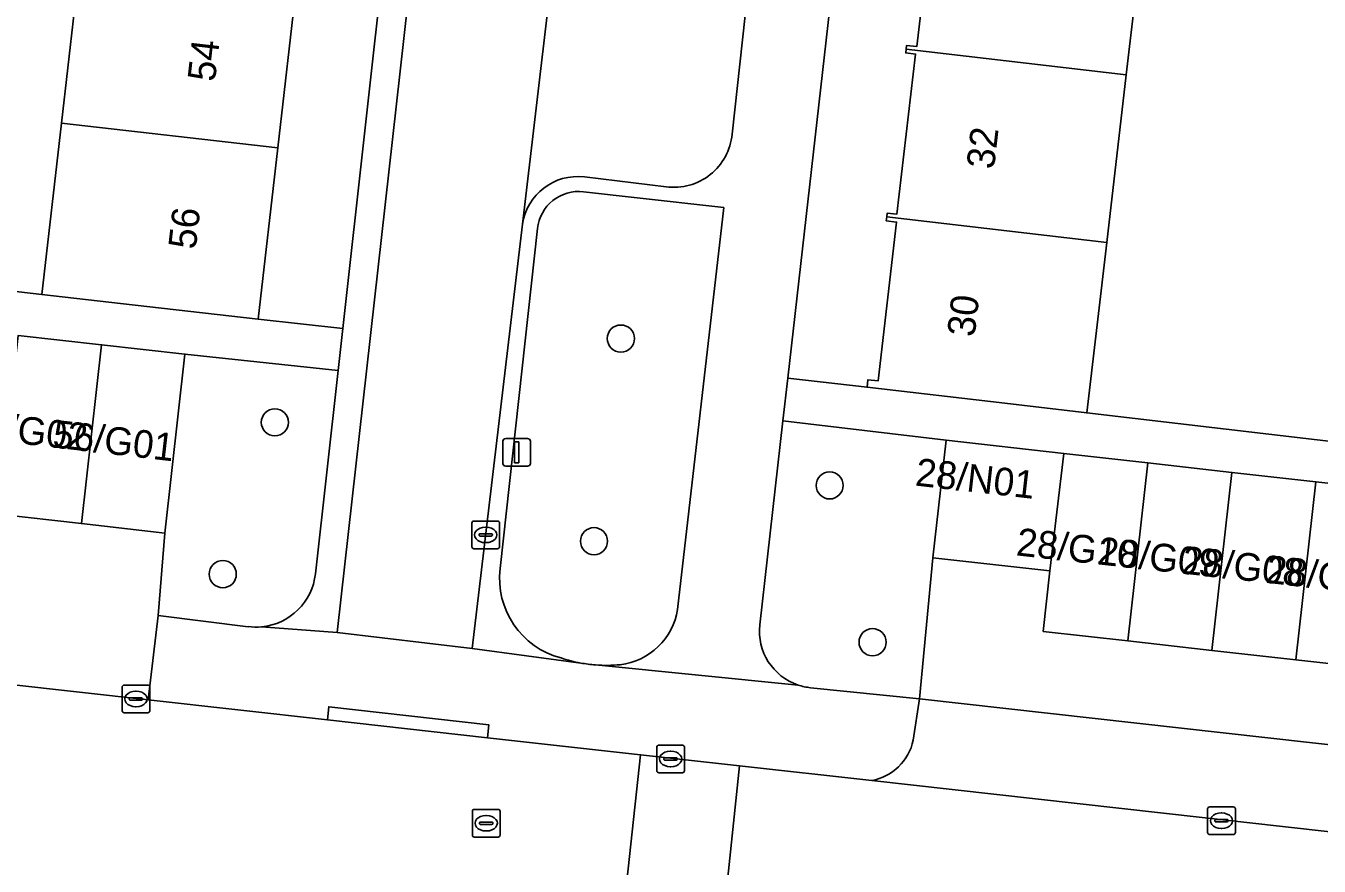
# Model space of a CAD drawing. Extents: x 161928 to 163071, y 386474 to 387428.
# Drawn here: x 162239.74 to 162286.39, y 386567.43 to 386597.76 of the extents above; entities that cross this region are included whole.
import ezdxf

# ---------------------------------------------------------------- set-up
doc = ezdxf.new("R2010")
doc.units = 0
for name, color, linetype in [('IMGEO_Boom', 7, 'Continuous'), ('IMGEO_Erf', 7, 'Continuous'), ('IMGEO_Groenvoorziening', 7, 'Continuous'), ('IMGEO_Kolk', 7, 'Continuous'), ('IMGEO_Lichtmast', 7, 'Continuous'), ('IMGEO_Pand', 7, 'Continuous'), ('IMGEO_Pand_nummerreeks', 7, 'Continuous'), ('IMGEO_Parkeervlak_open', 7, 'Continuous'), ('IMGEO_Rijbaan_lokaal_open', 7, 'Continuous'), ('IMGEO_Rioolput', 7, 'Continuous'), ('IMGEO_Voetpad_open', 7, 'Continuous')]:
    doc.layers.add(name, color=color, linetype=linetype)

msp = doc.modelspace()

# ---------------------------------------------------------------- linework, layer by layer
at = {"layer": 'IMGEO_Boom'}
for centre in [(162261.199, 386586.472), (162248.719, 386583.448), (162268.731, 386581.173), (162260.23, 386579.159), (162246.839, 386577.971), (162270.278, 386575.515)]:
    msp.add_circle(centre, 0.489, dxfattribs=at)
at = {"layer": 'IMGEO_Erf'}
for points in [[(162243.089, 386612.25), (162243.777, 386618.25), (162244.444, 386624.056), (162242.204, 386624.313), (162242.895, 386630.333), (162245.134, 386630.076), (162245.175, 386630.43), (162237.23, 386631.5), (162234.532, 386631.792), (162234.28, 386631.819), (162230.744, 386601.024), (162229.401, 386589.321), (162240.316, 386588.068), (162241.024, 386594.248), (162241.713, 386600.249), (162242.401, 386606.249)], [(162255.887, 386629.219), (162252.973, 386629.536), (162252.264, 386623.356), (162251.576, 386617.355), (162250.888, 386611.355), (162250.199, 386605.354), (162249.511, 386599.354), (162248.823, 386593.353), (162248.114, 386587.174), (162251.168, 386586.834)], [(162292.124, 386608.819), (162289.502, 386609.07), (162289.882, 386613.054), (162290.281, 386617.232), (162292.904, 386616.981), (162293.082, 386618.807), (162290.831, 386619.026), (162291.22, 386623.035), (162293.73, 386622.791), (162293.978, 386624.889), (162282.957, 386626.191), (162282.231, 386619.982), (162282.222, 386619.903), (162284.98, 386619.581), (162284.288, 386613.649), (162281.529, 386613.971), (162280.831, 386607.992), (162280.121, 386601.919), (162279.429, 386595.993), (162278.722, 386589.936), (162278.004, 386583.789), (162289.6, 386582.435)]]:
    msp.add_lwpolyline(points, close=True, dxfattribs=at)
msp.add_lwpolyline([(162272.027, 386627.483), (162267.22, 386585.039), (162270.077, 386584.715), (162270.109, 386584.984), (162270.475, 386584.941), (162271.145, 386590.677), (162270.772, 386590.721), (162270.788, 386590.86), (162270.804, 386590.998), (162271.152, 386590.957), (162271.827, 386596.741), (162271.473, 386596.783), (162271.489, 386596.918), (162271.504, 386597.05), (162271.871, 386597.008), (162272.531, 386602.656)], dxfattribs=at)
at = {"layer": 'IMGEO_Groenvoorziening'}
for points in [[(162263.246, 386576.7), (162264.909, 386591.199), (162261.679, 386591.564), (162259.852, 386591.771)], [(162258.191, 386590.443), (162256.846, 386578.173)], [(162250.183, 386577.985), (162251, 386585.323), (162245.476, 386585.91), (162244.749, 386579.455), (162244.508, 386576.484), (162247.756, 386576.075)], [(162268.038, 386573.873), (162271.969, 386573.476), (162272.452, 386578.561), (162272.929, 386582.802), (162267.046, 386583.503), (162266.212, 386576.14)]]:
    msp.add_lwpolyline(points, dxfattribs=at)
for centre, radius, start, end in [((162259.683, 386590.279), 1.501, 83.5449, 173.741), ((162259.786, 386577.813), 2.962, 173.0256, 255.4942), ((162248.029, 386578.225), 2.167, 275.5533, 353.6453), ((162260.879, 386577.079), 2.397, 277.0828, 350.8902), ((162248.029, 386578.224), 2.166, 262.7685, 275.5709), ((162268.243, 386575.907), 2.045, 173.4619, 251.4224), ((162260.745, 386580.044), 5.374, 251.5437, 259.3593), ((162260.727, 386580.184), 5.508, 259.8104, 265.3822), ((162260.683, 386579.91), 5.232, 265.6294, 275.3994), ((162268.257, 386575.972), 2.111, 251.6482, 264.057)]:
    msp.add_arc(centre, radius, start, end, dxfattribs=at)
at = {"layer": 'IMGEO_Kolk'}
for p, q in [((162255.823, 386578.961), (162255.823, 386579.813)), ((162255.898, 386579.887), (162256.75, 386579.887)), ((162256.311, 386579.667), (162256.336, 386579.667)), ((162256.824, 386579.813), (162256.824, 386578.961)), ((162256.082, 386579.381), (162256.082, 386579.393)), ((162256.52, 386579.344), (162256.122, 386579.344)), ((162256.125, 386579.43), (162256.523, 386579.43)), ((162256.334, 386579.107), (162256.309, 386579.107)), ((162256.566, 386579.393), (162256.566, 386579.381)), ((162256.75, 386578.887), (162255.898, 386578.887)), ((162243.208, 386573.04), (162243.208, 386573.892)), ((162243.283, 386573.966), (162244.135, 386573.966)), ((162244.209, 386573.892), (162244.209, 386573.04)), ((162243.467, 386573.46), (162243.467, 386573.472)), ((162243.905, 386573.423), (162243.507, 386573.423)), ((162243.51, 386573.509), (162243.908, 386573.509)), ((162243.696, 386573.746), (162243.721, 386573.746)), ((162243.951, 386573.472), (162243.951, 386573.46)), ((162244.135, 386572.966), (162243.283, 386572.966)), ((162243.719, 386573.186), (162243.694, 386573.186)), ((162262.492, 386570.876), (162262.492, 386571.728)), ((162262.567, 386571.802), (162263.419, 386571.802)), ((162262.98, 386571.582), (162263.005, 386571.582)), ((162263.493, 386571.728), (162263.493, 386570.876)), ((162262.751, 386571.296), (162262.751, 386571.308)), ((162263.189, 386571.259), (162262.791, 386571.259)), ((162262.794, 386571.345), (162263.192, 386571.345)), ((162263.235, 386571.308), (162263.235, 386571.296)), ((162263.419, 386570.802), (162262.567, 386570.802)), ((162263.003, 386571.022), (162262.978, 386571.022)), ((162282.362, 386568.646), (162282.362, 386569.498)), ((162282.437, 386569.572), (162283.289, 386569.572)), ((162282.85, 386569.352), (162282.875, 386569.352)), ((162283.363, 386569.498), (162283.363, 386568.646)), ((162282.621, 386569.066), (162282.621, 386569.078)), ((162283.059, 386569.029), (162282.661, 386569.029)), ((162282.664, 386569.115), (162283.062, 386569.115)), ((162282.873, 386568.792), (162282.848, 386568.792)), ((162283.105, 386569.078), (162283.105, 386569.066)), ((162283.289, 386568.572), (162282.437, 386568.572))]:
    msp.add_line(p, q, dxfattribs=at)
for points in [[(162255.823, 386578.961), (162255.823, 386579.813)], [(162255.898, 386579.887), (162256.75, 386579.887)], [(162256.824, 386579.813), (162256.824, 386578.961)], [(162256.75, 386578.887), (162255.898, 386578.887)], [(162243.208, 386573.04), (162243.208, 386573.892)], [(162243.283, 386573.966), (162244.135, 386573.966)], [(162244.209, 386573.892), (162244.209, 386573.04)], [(162244.135, 386572.966), (162243.283, 386572.966)], [(162262.492, 386570.876), (162262.492, 386571.728)], [(162262.567, 386571.802), (162263.419, 386571.802)], [(162263.493, 386571.728), (162263.493, 386570.876)], [(162263.419, 386570.802), (162262.567, 386570.802)], [(162282.362, 386568.646), (162282.362, 386569.498)], [(162282.437, 386569.572), (162283.289, 386569.572)], [(162283.363, 386569.498), (162283.363, 386568.646)], [(162283.289, 386568.572), (162282.437, 386568.572)]]:
    msp.add_lwpolyline(points, dxfattribs=at)
for centre, radius, start, end in [((162255.9, 386579.811), 0.0765, 91.552, 178.448), ((162255.9, 386579.811), 0.0765, 91.552, 178.448), ((162256.748, 386579.811), 0.0765, 1.552, 88.448), ((162256.748, 386579.811), 0.0765, 1.552, 88.448), ((162256.122, 386579.39), 0.0403, 85.8775, 175.7526), ((162256.119, 386579.38), 0.0366, 178.938, 274.7102), ((162256.523, 386579.387), 0.043, 264.8664, 352.4533), ((162256.527, 386579.392), 0.0386, 1.7309, 96.639), ((162255.9, 386578.963), 0.0765, 181.552, 268.448), ((162255.9, 386578.963), 0.0765, 181.552, 268.448), ((162256.748, 386578.963), 0.0765, 271.552, 358.448), ((162256.748, 386578.963), 0.0765, 271.552, 358.448), ((162243.285, 386573.89), 0.0765, 91.552, 178.448), ((162243.285, 386573.89), 0.0765, 91.552, 178.448), ((162244.133, 386573.89), 0.0765, 1.552, 88.448), ((162244.133, 386573.89), 0.0765, 1.552, 88.448), ((162243.507, 386573.469), 0.0403, 85.8775, 175.7526), ((162243.504, 386573.459), 0.0366, 178.938, 274.7102), ((162243.908, 386573.466), 0.043, 264.8664, 352.4533), ((162243.912, 386573.471), 0.0386, 1.7309, 96.639), ((162243.285, 386573.042), 0.0765, 181.552, 268.448), ((162243.285, 386573.042), 0.0765, 181.552, 268.448), ((162244.133, 386573.042), 0.0765, 271.552, 358.448), ((162244.133, 386573.042), 0.0765, 271.552, 358.448), ((162262.569, 386571.726), 0.0765, 91.552, 178.448), ((162262.569, 386571.726), 0.0765, 91.552, 178.448), ((162263.417, 386571.726), 0.0765, 1.552, 88.448), ((162263.417, 386571.726), 0.0765, 1.552, 88.448), ((162262.791, 386571.305), 0.0403, 85.8775, 175.7526), ((162262.788, 386571.295), 0.0366, 178.938, 274.7102), ((162263.192, 386571.302), 0.043, 264.8664, 352.4533), ((162263.196, 386571.307), 0.0386, 1.7309, 96.639), ((162262.569, 386570.878), 0.0765, 181.552, 268.448), ((162262.569, 386570.878), 0.0765, 181.552, 268.448), ((162263.417, 386570.878), 0.0765, 271.552, 358.448), ((162263.417, 386570.878), 0.0765, 271.552, 358.448), ((162282.439, 386569.496), 0.0765, 91.552, 178.448), ((162282.439, 386569.496), 0.0765, 91.552, 178.448), ((162283.287, 386569.496), 0.0765, 1.552, 88.448), ((162283.287, 386569.496), 0.0765, 1.552, 88.448), ((162282.661, 386569.075), 0.0403, 85.8775, 175.7526), ((162282.658, 386569.065), 0.0366, 178.938, 274.7102), ((162283.062, 386569.072), 0.043, 264.8664, 352.4533), ((162283.066, 386569.077), 0.0386, 1.7309, 96.639), ((162282.439, 386568.648), 0.0765, 181.552, 268.448), ((162282.439, 386568.648), 0.0765, 181.552, 268.448), ((162283.287, 386568.648), 0.0765, 271.552, 358.448), ((162283.287, 386568.648), 0.0765, 271.552, 358.448)]:
    msp.add_arc(centre, radius, start, end, dxfattribs=at)
for centre, major_axis, ratio, start_param, end_param in [((162256.31, 386579.387), (-0.387, 0.002), 0.722429, 4.712389, 7.853982), ((162256.335, 386579.387), (-0.39, 0.002), 0.717154, 1.570796, 4.712389), ((162243.695, 386573.466), (-0.387, 0.002), 0.722429, 4.712389, 7.853982), ((162243.72, 386573.466), (-0.39, 0.002), 0.717154, 1.570796, 4.712389), ((162262.979, 386571.302), (-0.387, 0.002), 0.722429, 4.712389, 7.853982), ((162263.004, 386571.302), (-0.39, 0.002), 0.717154, 1.570796, 4.712389), ((162282.849, 386569.072), (-0.387, 0.002), 0.722429, 4.712389, 7.853982), ((162282.874, 386569.072), (-0.39, 0.002), 0.717154, 1.570796, 4.712389)]:
    msp.add_ellipse(centre, major_axis=major_axis, ratio=ratio, start_param=start_param, end_param=end_param, dxfattribs=at)
at = {"layer": 'IMGEO_Lichtmast'}
for p, q in [((162256.944, 386581.967), (162256.944, 386582.767)), ((162256.944, 386582.767), (162256.944, 386581.967)), ((162257.044, 386582.867), (162257.834, 386582.867)), ((162257.834, 386582.867), (162257.044, 386582.867)), ((162257.934, 386582.767), (162257.934, 386581.967)), ((162257.934, 386581.967), (162257.934, 386582.767)), ((162257.834, 386581.867), (162257.044, 386581.867)), ((162257.044, 386581.867), (162257.834, 386581.867))]:
    msp.add_line(p, q, dxfattribs=at)
msp.add_lwpolyline([(162257.364, 386582.742), (162257.514, 386582.742), (162257.514, 386581.992), (162257.364, 386581.992), (162257.364, 386582.742)], dxfattribs=at)
for centre, start, end in [((162257.044, 386582.767), 90, 180), ((162257.044, 386582.767), 90, 180), ((162257.834, 386582.767), 0, 90), ((162257.834, 386582.767), 360, 90), ((162257.044, 386581.967), 180, 270), ((162257.044, 386581.967), 180, 270), ((162257.834, 386581.967), 270, 0), ((162257.834, 386581.967), 270, 0)]:
    msp.add_arc(centre, 0.1, start, end, dxfattribs=at)
at = {"layer": 'IMGEO_Pand'}
for points in [[(162279.429, 386595.993), (162280.121, 386601.919), (162272.139, 386602.848), (162272.122, 386602.704), (162272.531, 386602.656), (162271.871, 386597.008), (162271.504, 386597.05), (162271.489, 386596.918)], [(162248.823, 386593.353), (162249.511, 386599.354), (162241.713, 386600.249), (162241.024, 386594.248)], [(162278.722, 386589.936), (162279.429, 386595.993), (162271.489, 386596.918), (162271.473, 386596.783), (162271.827, 386596.741), (162271.152, 386590.957), (162270.804, 386590.998), (162270.788, 386590.86)], [(162241.024, 386594.248), (162240.316, 386588.068), (162243.147, 386587.743), (162248.114, 386587.174), (162248.823, 386593.353)], [(162270.788, 386590.86), (162270.772, 386590.721), (162271.145, 386590.677), (162270.475, 386584.941), (162270.109, 386584.984), (162270.077, 386584.715), (162275.044, 386584.135), (162278.004, 386583.789), (162278.722, 386589.936)], [(162241.742, 386579.794), (162242.469, 386586.249), (162239.462, 386586.587), (162238.735, 386580.132)], [(162244.749, 386579.455), (162245.476, 386585.91), (162242.469, 386586.249), (162241.742, 386579.794)], [(162277.181, 386582.324), (162272.929, 386582.802), (162272.452, 386578.561), (162276.676, 386578.086)], [(162276.431, 386575.904), (162279.486, 386575.56), (162280.209, 386581.983), (162277.181, 386582.324), (162276.676, 386578.086)], [(162282.514, 386575.22), (162283.237, 386581.642), (162280.209, 386581.983), (162279.486, 386575.56)], [(162286.265, 386581.302), (162283.237, 386581.642), (162282.514, 386575.22), (162285.542, 386574.879)], [(162289.293, 386580.961), (162286.265, 386581.302), (162285.542, 386574.879), (162288.57, 386574.538)]]:
    msp.add_lwpolyline(points, close=True, dxfattribs=at)
at = {"layer": 'IMGEO_Parkeervlak_open'}
for points in [[(162265.21, 386593.847), (162267.925, 386618.682), (162261.058, 386619.512), (162257.645, 386590.598)], [(162259.882, 386592.304), (162262.827, 386591.953)]]:
    msp.add_lwpolyline(points, dxfattribs=at)
for centre, radius, start, end in [((162263.118, 386594.033), 2.1, 262.0372, 354.918), ((162259.644, 386590.297), 2.021, 83.2324, 171.428)]:
    msp.add_arc(centre, radius, start, end, dxfattribs=at)
at = {"layer": 'IMGEO_Rijbaan_lokaal_open'}
msp.add_lwpolyline([(162256.712, 386627.113), (162250.968, 386575.86), (162255.838, 386575.284), (162257.645, 386590.598), (162261.058, 386619.512)], dxfattribs=at)
for points in [[(162253.921, 386565.373), (162259.408, 386564.757), (162261.164, 386564.56), (162261.912, 386571.45), (162256.384, 386572.068), (162250.613, 386572.714), (162244.143, 386573.437), (162208.921, 386577.363), (162207.377, 386577.546), (162206.668, 386570.539), (162216.075, 386569.522)], [(162261.164, 386564.56), (162264.757, 386564.157), (162265.483, 386571.051), (162261.912, 386571.45)], [(162322.638, 386557.666), (162323.428, 386564.57), (162318.317, 386565.141), (162312.692, 386565.77), (162307.612, 386566.339), (162270.245, 386570.518), (162265.483, 386571.051), (162264.757, 386564.157), (162315.022, 386558.52), (162320.789, 386557.873)]]:
    msp.add_lwpolyline(points, close=True, dxfattribs=at)
at = {"layer": 'IMGEO_Rioolput'}
for p, q in [((162255.842, 386568.556), (162255.842, 386569.408)), ((162255.917, 386569.482), (162256.769, 386569.482)), ((162256.33, 386569.262), (162256.355, 386569.262)), ((162256.843, 386569.408), (162256.843, 386568.556)), ((162256.101, 386568.976), (162256.101, 386568.988)), ((162256.539, 386568.939), (162256.141, 386568.939)), ((162256.144, 386569.025), (162256.542, 386569.025)), ((162256.585, 386568.988), (162256.585, 386568.976)), ((162256.769, 386568.482), (162255.917, 386568.482)), ((162256.353, 386568.702), (162256.328, 386568.702))]:
    msp.add_line(p, q, dxfattribs=at)
for points in [[(162255.842, 386568.556), (162255.842, 386569.408)], [(162255.917, 386569.482), (162256.769, 386569.482)], [(162256.843, 386569.408), (162256.843, 386568.556)], [(162256.769, 386568.482), (162255.917, 386568.482)]]:
    msp.add_lwpolyline(points, dxfattribs=at)
for centre, radius, start, end in [((162255.919, 386569.406), 0.0765, 91.552, 178.448), ((162255.919, 386569.406), 0.0765, 91.552, 178.448), ((162256.767, 386569.406), 0.0765, 1.552, 88.448), ((162256.767, 386569.406), 0.0765, 1.552, 88.448), ((162256.141, 386568.985), 0.0403, 85.8775, 175.7526), ((162256.138, 386568.975), 0.0366, 178.938, 274.7102), ((162256.542, 386568.982), 0.043, 264.8664, 352.4533), ((162256.546, 386568.987), 0.0386, 1.7309, 96.639), ((162255.919, 386568.558), 0.0765, 181.552, 268.448), ((162255.919, 386568.558), 0.0765, 181.552, 268.448), ((162256.767, 386568.558), 0.0765, 271.552, 358.448), ((162256.767, 386568.558), 0.0765, 271.552, 358.448)]:
    msp.add_arc(centre, radius, start, end, dxfattribs=at)
for centre, major_axis, ratio, start_param, end_param in [((162256.329, 386568.982), (-0.387, 0.002), 0.722429, 4.712389, 7.853982), ((162256.354, 386568.982), (-0.39, 0.002), 0.717154, 1.570796, 4.712389)]:
    msp.add_ellipse(centre, major_axis=major_axis, ratio=ratio, start_param=start_param, end_param=end_param, dxfattribs=at)
at = {"layer": 'IMGEO_Voetpad_open'}
for points in [[(162258.588, 386628.74), (162262.1, 386628.346), (162262.305, 386630.077), (162260.846, 386630.236), (162257.062, 386630.656), (162256.059, 386630.767), (162255.887, 386629.219), (162251.168, 386586.834), (162251, 386585.323), (162250.183, 386577.985)], [(162248.239, 386576.068), (162250.968, 386575.86), (162256.712, 386627.113)], [(162266.212, 386576.14), (162267.046, 386583.503), (162267.22, 386585.039), (162272.027, 386627.483)], [(162268.683, 386625.611), (162267.925, 386618.682), (162265.21, 386593.847)], [(162262.827, 386591.953), (162259.882, 386592.304)], [(162259.852, 386591.771), (162261.679, 386591.564), (162264.909, 386591.199), (162263.246, 386576.7)], [(162257.645, 386590.598), (162255.838, 386575.284), (162259.753, 386574.762)], [(162256.846, 386578.173), (162258.191, 386590.443)], [(162239.462, 386586.587), (162242.469, 386586.249), (162245.476, 386585.91), (162251, 386585.323), (162251.168, 386586.834), (162248.114, 386587.174), (162243.147, 386587.743), (162240.316, 386588.068), (162229.401, 386589.321)], [(162289.6, 386582.435), (162278.004, 386583.789), (162275.044, 386584.135), (162270.077, 386584.715), (162267.22, 386585.039), (162267.046, 386583.503), (162272.929, 386582.802), (162277.181, 386582.324), (162280.209, 386581.983), (162283.237, 386581.642), (162286.265, 386581.302), (162289.293, 386580.961)], [(162208.921, 386577.363), (162244.143, 386573.437), (162244.508, 386576.484), (162244.749, 386579.455), (162241.742, 386579.794), (162238.735, 386580.132), (162235.728, 386580.471), (162232.721, 386580.81), (162229.714, 386581.148), (162226.707, 386581.487), (162223.699, 386581.825), (162220.692, 386582.164), (162217.685, 386582.503), (162214.678, 386582.841), (162211.671, 386583.18), (162211.429, 386580.799), (162211.241, 386579.068)], [(162247.756, 386576.075), (162244.508, 386576.484), (162244.143, 386573.437), (162250.613, 386572.714), (162250.665, 386573.185), (162256.436, 386572.537), (162256.384, 386572.068), (162261.912, 386571.45), (162265.483, 386571.051), (162270.245, 386570.518)], [(162259.753, 386574.762), (162255.838, 386575.284), (162250.968, 386575.86), (162248.239, 386576.068)], [(162267.592, 386573.969), (162260.284, 386574.693)], [(162260.284, 386574.693), (162267.592, 386573.969)], [(162271.745, 386571.979), (162271.969, 386573.476), (162268.038, 386573.873)], [(162306.312, 386568.28), (162306.441, 386569.606), (162271.969, 386573.476), (162271.745, 386571.979)], [(162270.245, 386570.518), (162307.612, 386566.339)]]:
    msp.add_lwpolyline(points, dxfattribs=at)
for points in [[(162276.676, 386578.086), (162272.452, 386578.561), (162271.969, 386573.476), (162306.441, 386569.606), (162306.738, 386572.494), (162303.71, 386572.835), (162300.682, 386573.175), (162297.654, 386573.516), (162294.626, 386573.857), (162291.598, 386574.197), (162288.57, 386574.538), (162285.542, 386574.879), (162282.514, 386575.22), (162279.486, 386575.56), (162276.431, 386575.904)], [(162256.384, 386572.068), (162256.436, 386572.537), (162250.665, 386573.185), (162250.613, 386572.714)]]:
    msp.add_lwpolyline(points, close=True, dxfattribs=at)
for centre, radius, start, end in [((162263.118, 386594.033), 2.1, 262.0372, 354.918), ((162259.644, 386590.297), 2.021, 83.2324, 171.428), ((162259.683, 386590.279), 1.501, 83.5449, 173.741), ((162259.786, 386577.813), 2.962, 173.0256, 255.4942), ((162248.029, 386578.225), 2.167, 275.5533, 353.6453), ((162260.879, 386577.079), 2.397, 277.0828, 350.8902), ((162248.029, 386578.224), 2.166, 262.7685, 275.5709), ((162268.243, 386575.907), 2.045, 173.4619, 251.4224), ((162260.745, 386580.044), 5.374, 251.5437, 259.3593), ((162260.727, 386580.184), 5.508, 259.8104, 265.3822), ((162260.683, 386579.91), 5.232, 265.6294, 275.3994), ((162268.257, 386575.972), 2.111, 251.6482, 264.057), ((162269.9, 386572.373), 1.887, 280.5377, 347.9531), ((162269.9, 386572.373), 1.887, 280.5377, 347.9531)]:
    msp.add_arc(centre, radius, start, end, dxfattribs=at)

# ---------------------------------------------------------------- texts
at = {"layer": 'IMGEO_Pand_nummerreeks'}
for s, rotation, p in [('54', 83.4567, (162246.557, 386595.718)), ('32', 83.4241, (162274.655, 386592.561)), ('56', 83.4567, (162245.863, 386589.666)), ('30', 83.4241, (162273.957, 386586.508)), ('56/G02', 353.3634, (162237.546, 386582.912)), ('56/G01', 353.3634, (162240.673, 386582.548)), ('28/N01', 353.5713, (162271.789, 386581.17)), ('28/G10', 353.7246, (162275.431, 386578.65)), ('28/G09', 353.7246, (162278.366, 386578.328)), ('28/G08', 353.7246, (162281.403, 386577.994)), ('28/G07', 353.7246, (162284.431, 386577.661))]:
    msp.add_text(s, height=1, rotation=rotation, dxfattribs=at).set_placement(p)

doc.saveas('drawing.dxf')
